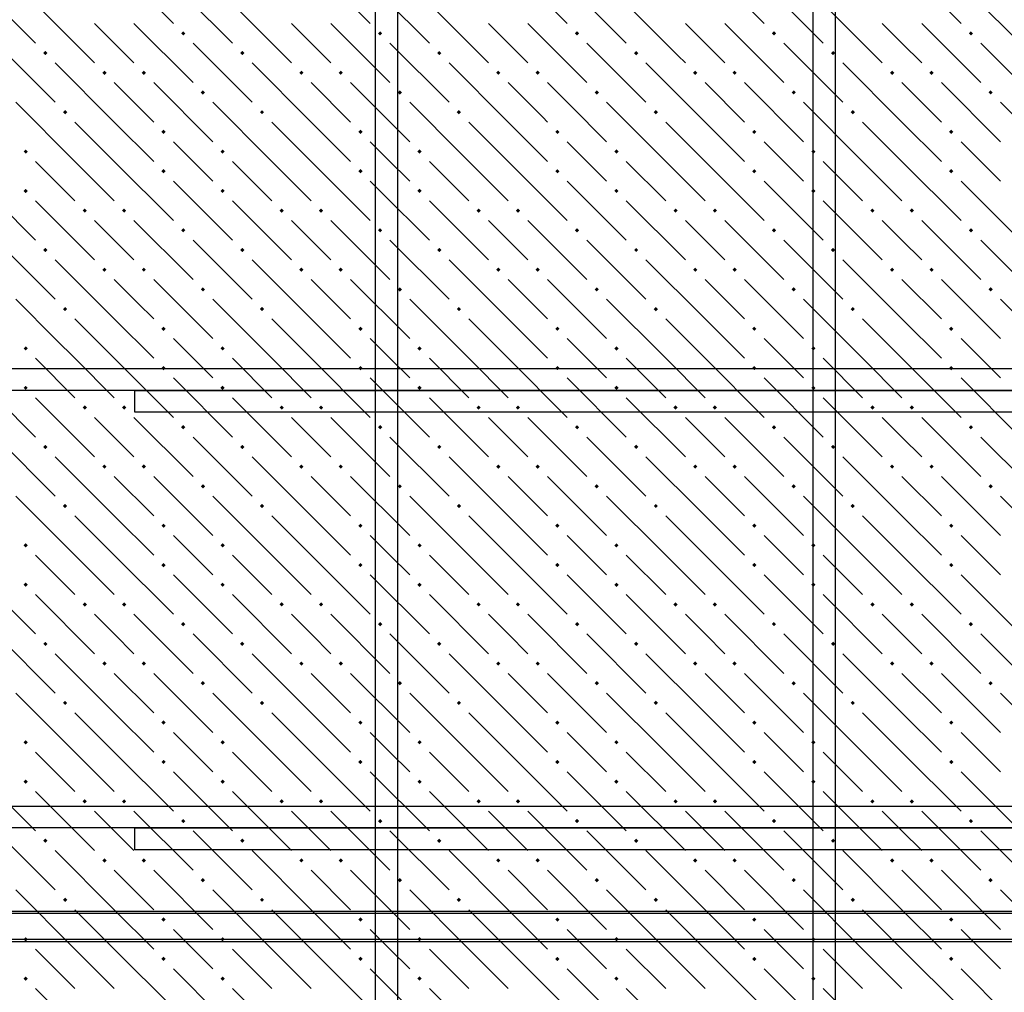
# Model space of a CAD drawing. Header units: millimetres. Extents: x 40580 to 1168286, y -220995 to 81020.
# Tile 285 of 419: x 725626 to 728626, y -95240 to -92277. Entities that reach past the tile are written whole.
import ezdxf

# ---------------------------------------------------------------- set-up
doc = ezdxf.new("R2010")
doc.units = ezdxf.units.MM
for name, color, linetype, lineweight in [('ЖБ Перекрытие верхний уровень', 7, 'Continuous', 35), ('Ребро вкладыша арматура S1', 52, 'Continuous', 25), ('Фоновоя арматура Х1', 52, 'Continuous', 25)]:
    doc.layers.add(name, color=color, linetype=linetype, lineweight=lineweight)

msp = doc.modelspace()

# ---------------------------------------------------------------- hatches: boundary and pattern name
at = {"layer": 'ЖБ Перекрытие верхний уровень', "linetype": 'Continuous', "lineweight": -3, "transparency": 33554687}
for points in [[(726118.1, -92318.5), (726124.6, -92312), (726131.1, -92318.5), (726124.6, -92325)], [(726718.1, -92318.5), (726724.6, -92312), (726731.1, -92318.5), (726724.6, -92325)], [(727318.1, -92318.5), (727324.6, -92312), (727331.1, -92318.5), (727324.6, -92325)], [(727918.1, -92318.5), (727924.6, -92312), (727931.1, -92318.5), (727924.6, -92325)], [(728518.1, -92318.5), (728524.6, -92312), (728531.1, -92318.5), (728524.6, -92325)], [(725698.1, -92378.5), (725704.6, -92372), (725711.1, -92378.5), (725704.6, -92385)], [(726298.1, -92378.5), (726304.6, -92372), (726311.1, -92378.5), (726304.6, -92385)], [(726898.1, -92378.5), (726904.6, -92372), (726911.1, -92378.5), (726904.6, -92385)], [(727498.1, -92378.5), (727504.6, -92372), (727511.1, -92378.5), (727504.6, -92385)], [(728098.1, -92378.5), (728104.6, -92372), (728111.1, -92378.5), (728104.6, -92385)], [(725878.1, -92438.5), (725884.6, -92432), (725891.1, -92438.5), (725884.6, -92445)], [(725998.1, -92438.5), (726004.6, -92432), (726011.1, -92438.5), (726004.6, -92445)], [(726478.1, -92438.5), (726484.6, -92432), (726491.1, -92438.5), (726484.6, -92445)], [(726598.1, -92438.5), (726604.6, -92432), (726611.1, -92438.5), (726604.6, -92445)], [(727078.1, -92438.5), (727084.6, -92432), (727091.1, -92438.5), (727084.6, -92445)], [(727198.1, -92438.5), (727204.6, -92432), (727211.1, -92438.5), (727204.6, -92445)], [(727678.1, -92438.5), (727684.6, -92432), (727691.1, -92438.5), (727684.6, -92445)], [(727798.1, -92438.5), (727804.6, -92432), (727811.1, -92438.5), (727804.6, -92445)], [(728278.1, -92438.5), (728284.6, -92432), (728291.1, -92438.5), (728284.6, -92445)], [(728398.1, -92438.5), (728404.6, -92432), (728411.1, -92438.5), (728404.6, -92445)], [(726178.1, -92498.5), (726184.6, -92492), (726191.1, -92498.5), (726184.6, -92505)], [(726778.1, -92498.5), (726784.6, -92492), (726791.1, -92498.5), (726784.6, -92505)], [(727978.1, -92498.5), (727984.6, -92492), (727991.1, -92498.5), (727984.6, -92505)], [(728578.1, -92498.5), (728584.6, -92492), (728591.1, -92498.5), (728584.6, -92505)], [(725758.1, -92558.5), (725764.6, -92552), (725771.1, -92558.5), (725764.6, -92565)], [(726358.1, -92558.5), (726364.6, -92552), (726371.1, -92558.5), (726364.6, -92565)], [(726958.1, -92558.5), (726964.6, -92552), (726971.1, -92558.5), (726964.6, -92565)], [(727558.1, -92558.5), (727564.6, -92552), (727571.1, -92558.5), (727564.6, -92565)], [(728158.1, -92558.5), (728164.6, -92552), (728171.1, -92558.5), (728164.6, -92565)], [(726058.1, -92618.5), (726064.6, -92612), (726071.1, -92618.5), (726064.6, -92625)], [(726658.1, -92618.5), (726664.6, -92612), (726671.1, -92618.5), (726664.6, -92625)], [(727258.1, -92618.5), (727264.6, -92612), (727271.1, -92618.5), (727264.6, -92625)], [(727858.1, -92618.5), (727864.6, -92612), (727871.1, -92618.5), (727864.6, -92625)], [(728458.1, -92618.5), (728464.6, -92612), (728471.1, -92618.5), (728464.6, -92625)], [(725638.1, -92678.5), (725644.6, -92672), (725651.1, -92678.5), (725644.6, -92685)], [(726238.1, -92678.5), (726244.6, -92672), (726251.1, -92678.5), (726244.6, -92685)], [(726838.1, -92678.5), (726844.6, -92672), (726851.1, -92678.5), (726844.6, -92685)], [(727438.1, -92678.5), (727444.6, -92672), (727451.1, -92678.5), (727444.6, -92685)], [(728038.1, -92678.5), (728044.6, -92672), (728051.1, -92678.5), (728044.6, -92685)], [(726058.1, -92738.5), (726064.6, -92732), (726071.1, -92738.5), (726064.6, -92745)], [(726658.1, -92738.5), (726664.6, -92732), (726671.1, -92738.5), (726664.6, -92745)], [(727258.1, -92738.5), (727264.6, -92732), (727271.1, -92738.5), (727264.6, -92745)], [(727858.1, -92738.5), (727864.6, -92732), (727871.1, -92738.5), (727864.6, -92745)], [(728458.1, -92738.5), (728464.6, -92732), (728471.1, -92738.5), (728464.6, -92745)], [(725638.1, -92798.5), (725644.6, -92792), (725651.1, -92798.5), (725644.6, -92805)], [(726238.1, -92798.5), (726244.6, -92792), (726251.1, -92798.5), (726244.6, -92805)], [(726838.1, -92798.5), (726844.6, -92792), (726851.1, -92798.5), (726844.6, -92805)], [(727438.1, -92798.5), (727444.6, -92792), (727451.1, -92798.5), (727444.6, -92805)], [(728038.1, -92798.5), (728044.6, -92792), (728051.1, -92798.5), (728044.6, -92805)], [(725818.1, -92858.5), (725824.6, -92852), (725831.1, -92858.5), (725824.6, -92865)], [(725938.1, -92858.5), (725944.6, -92852), (725951.1, -92858.5), (725944.6, -92865)], [(726418.1, -92858.5), (726424.6, -92852), (726431.1, -92858.5), (726424.6, -92865)], [(726538.1, -92858.5), (726544.6, -92852), (726551.1, -92858.5), (726544.6, -92865)], [(727018.1, -92858.5), (727024.6, -92852), (727031.1, -92858.5), (727024.6, -92865)], [(727138.1, -92858.5), (727144.6, -92852), (727151.1, -92858.5), (727144.6, -92865)], [(727618.1, -92858.5), (727624.6, -92852), (727631.1, -92858.5), (727624.6, -92865)], [(727738.1, -92858.5), (727744.6, -92852), (727751.1, -92858.5), (727744.6, -92865)], [(728218.1, -92858.5), (728224.6, -92852), (728231.1, -92858.5), (728224.6, -92865)], [(728338.1, -92858.5), (728344.6, -92852), (728351.1, -92858.5), (728344.6, -92865)], [(726118.1, -92918.5), (726124.6, -92912), (726131.1, -92918.5), (726124.6, -92925)], [(726718.1, -92918.5), (726724.6, -92912), (726731.1, -92918.5), (726724.6, -92925)], [(727318.1, -92918.5), (727324.6, -92912), (727331.1, -92918.5), (727324.6, -92925)], [(727918.1, -92918.5), (727924.6, -92912), (727931.1, -92918.5), (727924.6, -92925)], [(728518.1, -92918.5), (728524.6, -92912), (728531.1, -92918.5), (728524.6, -92925)], [(725698.1, -92978.5), (725704.6, -92972), (725711.1, -92978.5), (725704.6, -92985)], [(726298.1, -92978.5), (726304.6, -92972), (726311.1, -92978.5), (726304.6, -92985)], [(726898.1, -92978.5), (726904.6, -92972), (726911.1, -92978.5), (726904.6, -92985)], [(727498.1, -92978.5), (727504.6, -92972), (727511.1, -92978.5), (727504.6, -92985)], [(728098.1, -92978.5), (728104.6, -92972), (728111.1, -92978.5), (728104.6, -92985)], [(725878.1, -93038.5), (725884.6, -93032), (725891.1, -93038.5), (725884.6, -93045)], [(725998.1, -93038.5), (726004.6, -93032), (726011.1, -93038.5), (726004.6, -93045)], [(726478.1, -93038.5), (726484.6, -93032), (726491.1, -93038.5), (726484.6, -93045)], [(726598.1, -93038.5), (726604.6, -93032), (726611.1, -93038.5), (726604.6, -93045)], [(727078.1, -93038.5), (727084.6, -93032), (727091.1, -93038.5), (727084.6, -93045)], [(727198.1, -93038.5), (727204.6, -93032), (727211.1, -93038.5), (727204.6, -93045)], [(727678.1, -93038.5), (727684.6, -93032), (727691.1, -93038.5), (727684.6, -93045)], [(727798.1, -93038.5), (727804.6, -93032), (727811.1, -93038.5), (727804.6, -93045)], [(728278.1, -93038.5), (728284.6, -93032), (728291.1, -93038.5), (728284.6, -93045)], [(728398.1, -93038.5), (728404.6, -93032), (728411.1, -93038.5), (728404.6, -93045)], [(726178.1, -93098.5), (726184.6, -93092), (726191.1, -93098.5), (726184.6, -93105)], [(726778.1, -93098.5), (726784.6, -93092), (726791.1, -93098.5), (726784.6, -93105)], [(727378.1, -93098.5), (727384.6, -93092), (727391.1, -93098.5), (727384.6, -93105)], [(727978.1, -93098.5), (727984.6, -93092), (727991.1, -93098.5), (727984.6, -93105)], [(728578.1, -93098.5), (728584.6, -93092), (728591.1, -93098.5), (728584.6, -93105)], [(725758.1, -93158.5), (725764.6, -93152), (725771.1, -93158.5), (725764.6, -93165)], [(726358.1, -93158.5), (726364.6, -93152), (726371.1, -93158.5), (726364.6, -93165)], [(726958.1, -93158.5), (726964.6, -93152), (726971.1, -93158.5), (726964.6, -93165)], [(727558.1, -93158.5), (727564.6, -93152), (727571.1, -93158.5), (727564.6, -93165)], [(728158.1, -93158.5), (728164.6, -93152), (728171.1, -93158.5), (728164.6, -93165)], [(726058.1, -93218.5), (726064.6, -93212), (726071.1, -93218.5), (726064.6, -93225)], [(726658.1, -93218.5), (726664.6, -93212), (726671.1, -93218.5), (726664.6, -93225)], [(727258.1, -93218.5), (727264.6, -93212), (727271.1, -93218.5), (727264.6, -93225)], [(727858.1, -93218.5), (727864.6, -93212), (727871.1, -93218.5), (727864.6, -93225)], [(728458.1, -93218.5), (728464.6, -93212), (728471.1, -93218.5), (728464.6, -93225)], [(725638.1, -93278.5), (725644.6, -93272), (725651.1, -93278.5), (725644.6, -93285)], [(726238.1, -93278.5), (726244.6, -93272), (726251.1, -93278.5), (726244.6, -93285)], [(726838.1, -93278.5), (726844.6, -93272), (726851.1, -93278.5), (726844.6, -93285)], [(727438.1, -93278.5), (727444.6, -93272), (727451.1, -93278.5), (727444.6, -93285)], [(728038.1, -93278.5), (728044.6, -93272), (728051.1, -93278.5), (728044.6, -93285)], [(726058.1, -93338.5), (726064.6, -93332), (726071.1, -93338.5), (726064.6, -93345)], [(726658.1, -93338.5), (726664.6, -93332), (726671.1, -93338.5), (726664.6, -93345)], [(727258.1, -93338.5), (727264.6, -93332), (727271.1, -93338.5), (727264.6, -93345)], [(727858.1, -93338.5), (727864.6, -93332), (727871.1, -93338.5), (727864.6, -93345)], [(728458.1, -93338.5), (728464.6, -93332), (728471.1, -93338.5), (728464.6, -93345)], [(725638.1, -93398.5), (725644.6, -93392), (725651.1, -93398.5), (725644.6, -93405)], [(726238.1, -93398.5), (726244.6, -93392), (726251.1, -93398.5), (726244.6, -93405)], [(726838.1, -93398.5), (726844.6, -93392), (726851.1, -93398.5), (726844.6, -93405)], [(727438.1, -93398.5), (727444.6, -93392), (727451.1, -93398.5), (727444.6, -93405)], [(728038.1, -93398.5), (728044.6, -93392), (728051.1, -93398.5), (728044.6, -93405)], [(725818.1, -93458.5), (725824.6, -93452), (725831.1, -93458.5), (725824.6, -93465)], [(725938.1, -93458.5), (725944.6, -93452), (725951.1, -93458.5), (725944.6, -93465)], [(726418.1, -93458.5), (726424.6, -93452), (726431.1, -93458.5), (726424.6, -93465)], [(726538.1, -93458.5), (726544.6, -93452), (726551.1, -93458.5), (726544.6, -93465)], [(727018.1, -93458.5), (727024.6, -93452), (727031.1, -93458.5), (727024.6, -93465)], [(727138.1, -93458.5), (727144.6, -93452), (727151.1, -93458.5), (727144.6, -93465)], [(727618.1, -93458.5), (727624.6, -93452), (727631.1, -93458.5), (727624.6, -93465)], [(727738.1, -93458.5), (727744.6, -93452), (727751.1, -93458.5), (727744.6, -93465)], [(728218.1, -93458.5), (728224.6, -93452), (728231.1, -93458.5), (728224.6, -93465)], [(728338.1, -93458.5), (728344.6, -93452), (728351.1, -93458.5), (728344.6, -93465)], [(726118.1, -93518.5), (726124.6, -93512), (726131.1, -93518.5), (726124.6, -93525)], [(726718.1, -93518.5), (726724.6, -93512), (726731.1, -93518.5), (726724.6, -93525)], [(727318.1, -93518.5), (727324.6, -93512), (727331.1, -93518.5), (727324.6, -93525)], [(727918.1, -93518.5), (727924.6, -93512), (727931.1, -93518.5), (727924.6, -93525)], [(728518.1, -93518.5), (728524.6, -93512), (728531.1, -93518.5), (728524.6, -93525)], [(725698.1, -93578.5), (725704.6, -93572), (725711.1, -93578.5), (725704.6, -93585)], [(726298.1, -93578.5), (726304.6, -93572), (726311.1, -93578.5), (726304.6, -93585)], [(726898.1, -93578.5), (726904.6, -93572), (726911.1, -93578.5), (726904.6, -93585)], [(727498.1, -93578.5), (727504.6, -93572), (727511.1, -93578.5), (727504.6, -93585)], [(728098.1, -93578.5), (728104.6, -93572), (728111.1, -93578.5), (728104.6, -93585)], [(725878.1, -93638.5), (725884.6, -93632), (725891.1, -93638.5), (725884.6, -93645)], [(725998.1, -93638.5), (726004.6, -93632), (726011.1, -93638.5), (726004.6, -93645)], [(726478.1, -93638.5), (726484.6, -93632), (726491.1, -93638.5), (726484.6, -93645)], [(726598.1, -93638.5), (726604.6, -93632), (726611.1, -93638.5), (726604.6, -93645)], [(727078.1, -93638.5), (727084.6, -93632), (727091.1, -93638.5), (727084.6, -93645)], [(727198.1, -93638.5), (727204.6, -93632), (727211.1, -93638.5), (727204.6, -93645)], [(727678.1, -93638.5), (727684.6, -93632), (727691.1, -93638.5), (727684.6, -93645)], [(727798.1, -93638.5), (727804.6, -93632), (727811.1, -93638.5), (727804.6, -93645)], [(728278.1, -93638.5), (728284.6, -93632), (728291.1, -93638.5), (728284.6, -93645)], [(728398.1, -93638.5), (728404.6, -93632), (728411.1, -93638.5), (728404.6, -93645)], [(726178.1, -93698.5), (726184.6, -93692), (726191.1, -93698.5), (726184.6, -93705)], [(726778.1, -93698.5), (726784.6, -93692), (726791.1, -93698.5), (726784.6, -93705)], [(727378.1, -93698.5), (727384.6, -93692), (727391.1, -93698.5), (727384.6, -93705)], [(727978.1, -93698.5), (727984.6, -93692), (727991.1, -93698.5), (727984.6, -93705)], [(728578.1, -93698.5), (728584.6, -93692), (728591.1, -93698.5), (728584.6, -93705)], [(725758.1, -93758.5), (725764.6, -93752), (725771.1, -93758.5), (725764.6, -93765)], [(726358.1, -93758.5), (726364.6, -93752), (726371.1, -93758.5), (726364.6, -93765)], [(726958.1, -93758.5), (726964.6, -93752), (726971.1, -93758.5), (726964.6, -93765)], [(727558.1, -93758.5), (727564.6, -93752), (727571.1, -93758.5), (727564.6, -93765)], [(728158.1, -93758.5), (728164.6, -93752), (728171.1, -93758.5), (728164.6, -93765)], [(726058.1, -93818.5), (726064.6, -93812), (726071.1, -93818.5), (726064.6, -93825)], [(726658.1, -93818.5), (726664.6, -93812), (726671.1, -93818.5), (726664.6, -93825)], [(727258.1, -93818.5), (727264.6, -93812), (727271.1, -93818.5), (727264.6, -93825)], [(727858.1, -93818.5), (727864.6, -93812), (727871.1, -93818.5), (727864.6, -93825)], [(728458.1, -93818.5), (728464.6, -93812), (728471.1, -93818.5), (728464.6, -93825)], [(725638.1, -93878.5), (725644.6, -93872), (725651.1, -93878.5), (725644.6, -93885)], [(726238.1, -93878.5), (726244.6, -93872), (726251.1, -93878.5), (726244.6, -93885)], [(726838.1, -93878.5), (726844.6, -93872), (726851.1, -93878.5), (726844.6, -93885)], [(727438.1, -93878.5), (727444.6, -93872), (727451.1, -93878.5), (727444.6, -93885)], [(728038.1, -93878.5), (728044.6, -93872), (728051.1, -93878.5), (728044.6, -93885)], [(726058.1, -93938.5), (726064.6, -93932), (726071.1, -93938.5), (726064.6, -93945)], [(726658.1, -93938.5), (726664.6, -93932), (726671.1, -93938.5), (726664.6, -93945)], [(727258.1, -93938.5), (727264.6, -93932), (727271.1, -93938.5), (727264.6, -93945)], [(727858.1, -93938.5), (727864.6, -93932), (727871.1, -93938.5), (727864.6, -93945)], [(728458.1, -93938.5), (728464.6, -93932), (728471.1, -93938.5), (728464.6, -93945)], [(725638.1, -93998.5), (725644.6, -93992), (725651.1, -93998.5), (725644.6, -94005)], [(726238.1, -93998.5), (726244.6, -93992), (726251.1, -93998.5), (726244.6, -94005)], [(726838.1, -93998.5), (726844.6, -93992), (726851.1, -93998.5), (726844.6, -94005)], [(727438.1, -93998.5), (727444.6, -93992), (727451.1, -93998.5), (727444.6, -94005)], [(728038.1, -93998.5), (728044.6, -93992), (728051.1, -93998.5), (728044.6, -94005)], [(725818.1, -94058.5), (725824.6, -94052), (725831.1, -94058.5), (725824.6, -94065)], [(725938.1, -94058.5), (725944.6, -94052), (725951.1, -94058.5), (725944.6, -94065)], [(726418.1, -94058.5), (726424.6, -94052), (726431.1, -94058.5), (726424.6, -94065)], [(726538.1, -94058.5), (726544.6, -94052), (726551.1, -94058.5), (726544.6, -94065)], [(727018.1, -94058.5), (727024.6, -94052), (727031.1, -94058.5), (727024.6, -94065)], [(727138.1, -94058.5), (727144.6, -94052), (727151.1, -94058.5), (727144.6, -94065)], [(727618.1, -94058.5), (727624.6, -94052), (727631.1, -94058.5), (727624.6, -94065)], [(727738.1, -94058.5), (727744.6, -94052), (727751.1, -94058.5), (727744.6, -94065)], [(728218.1, -94058.5), (728224.6, -94052), (728231.1, -94058.5), (728224.6, -94065)], [(728338.1, -94058.5), (728344.6, -94052), (728351.1, -94058.5), (728344.6, -94065)], [(726118.1, -94118.5), (726124.6, -94112), (726131.1, -94118.5), (726124.6, -94125)], [(726718.1, -94118.5), (726724.6, -94112), (726731.1, -94118.5), (726724.6, -94125)], [(727318.1, -94118.5), (727324.6, -94112), (727331.1, -94118.5), (727324.6, -94125)], [(727918.1, -94118.5), (727924.6, -94112), (727931.1, -94118.5), (727924.6, -94125)], [(728518.1, -94118.5), (728524.6, -94112), (728531.1, -94118.5), (728524.6, -94125)], [(725698.1, -94178.5), (725704.6, -94172), (725711.1, -94178.5), (725704.6, -94185)], [(726298.1, -94178.5), (726304.6, -94172), (726311.1, -94178.5), (726304.6, -94185)], [(726898.1, -94178.5), (726904.6, -94172), (726911.1, -94178.5), (726904.6, -94185)], [(727498.1, -94178.5), (727504.6, -94172), (727511.1, -94178.5), (727504.6, -94185)], [(728098.1, -94178.5), (728104.6, -94172), (728111.1, -94178.5), (728104.6, -94185)], [(725878.1, -94238.5), (725884.6, -94232), (725891.1, -94238.5), (725884.6, -94245)], [(725998.1, -94238.5), (726004.6, -94232), (726011.1, -94238.5), (726004.6, -94245)], [(726478.1, -94238.5), (726484.6, -94232), (726491.1, -94238.5), (726484.6, -94245)], [(726598.1, -94238.5), (726604.6, -94232), (726611.1, -94238.5), (726604.6, -94245)], [(727078.1, -94238.5), (727084.6, -94232), (727091.1, -94238.5), (727084.6, -94245)], [(727198.1, -94238.5), (727204.6, -94232), (727211.1, -94238.5), (727204.6, -94245)], [(727678.1, -94238.5), (727684.6, -94232), (727691.1, -94238.5), (727684.6, -94245)], [(727798.1, -94238.5), (727804.6, -94232), (727811.1, -94238.5), (727804.6, -94245)], [(728278.1, -94238.5), (728284.6, -94232), (728291.1, -94238.5), (728284.6, -94245)], [(728398.1, -94238.5), (728404.6, -94232), (728411.1, -94238.5), (728404.6, -94245)], [(726178.1, -94298.5), (726184.6, -94292), (726191.1, -94298.5), (726184.6, -94305)], [(726778.1, -94298.5), (726784.6, -94292), (726791.1, -94298.5), (726784.6, -94305)], [(727378.1, -94298.5), (727384.6, -94292), (727391.1, -94298.5), (727384.6, -94305)], [(727978.1, -94298.5), (727984.6, -94292), (727991.1, -94298.5), (727984.6, -94305)], [(728578.1, -94298.5), (728584.6, -94292), (728591.1, -94298.5), (728584.6, -94305)], [(725758.1, -94358.5), (725764.6, -94352), (725771.1, -94358.5), (725764.6, -94365)], [(726358.1, -94358.5), (726364.6, -94352), (726371.1, -94358.5), (726364.6, -94365)], [(726958.1, -94358.5), (726964.6, -94352), (726971.1, -94358.5), (726964.6, -94365)], [(727558.1, -94358.5), (727564.6, -94352), (727571.1, -94358.5), (727564.6, -94365)], [(728158.1, -94358.5), (728164.6, -94352), (728171.1, -94358.5), (728164.6, -94365)], [(726058.1, -94418.5), (726064.6, -94412), (726071.1, -94418.5), (726064.6, -94425)], [(726658.1, -94418.5), (726664.6, -94412), (726671.1, -94418.5), (726664.6, -94425)], [(727258.1, -94418.5), (727264.6, -94412), (727271.1, -94418.5), (727264.6, -94425)], [(727858.1, -94418.5), (727864.6, -94412), (727871.1, -94418.5), (727864.6, -94425)], [(728458.1, -94418.5), (728464.6, -94412), (728471.1, -94418.5), (728464.6, -94425)], [(725638.1, -94478.5), (725644.6, -94472), (725651.1, -94478.5), (725644.6, -94485)], [(726238.1, -94478.5), (726244.6, -94472), (726251.1, -94478.5), (726244.6, -94485)], [(726838.1, -94478.5), (726844.6, -94472), (726851.1, -94478.5), (726844.6, -94485)], [(727438.1, -94478.5), (727444.6, -94472), (727451.1, -94478.5), (727444.6, -94485)], [(728038.1, -94478.5), (728044.6, -94472), (728051.1, -94478.5), (728044.6, -94485)], [(726058.1, -94538.5), (726064.6, -94532), (726071.1, -94538.5), (726064.6, -94545)], [(726658.1, -94538.5), (726664.6, -94532), (726671.1, -94538.5), (726664.6, -94545)], [(727258.1, -94538.5), (727264.6, -94532), (727271.1, -94538.5), (727264.6, -94545)], [(727858.1, -94538.5), (727864.6, -94532), (727871.1, -94538.5), (727864.6, -94545)], [(728458.1, -94538.5), (728464.6, -94532), (728471.1, -94538.5), (728464.6, -94545)], [(725638.1, -94598.5), (725644.6, -94592), (725651.1, -94598.5), (725644.6, -94605)], [(726238.1, -94598.5), (726244.6, -94592), (726251.1, -94598.5), (726244.6, -94605)], [(726838.1, -94598.5), (726844.6, -94592), (726851.1, -94598.5), (726844.6, -94605)], [(727438.1, -94598.5), (727444.6, -94592), (727451.1, -94598.5), (727444.6, -94605)], [(728038.1, -94598.5), (728044.6, -94592), (728051.1, -94598.5), (728044.6, -94605)], [(725818.1, -94658.5), (725824.6, -94652), (725831.1, -94658.5), (725824.6, -94665)], [(725938.1, -94658.5), (725944.6, -94652), (725951.1, -94658.5), (725944.6, -94665)], [(726418.1, -94658.5), (726424.6, -94652), (726431.1, -94658.5), (726424.6, -94665)], [(726538.1, -94658.5), (726544.6, -94652), (726551.1, -94658.5), (726544.6, -94665)], [(727018.1, -94658.5), (727024.6, -94652), (727031.1, -94658.5), (727024.6, -94665)], [(727138.1, -94658.5), (727144.6, -94652), (727151.1, -94658.5), (727144.6, -94665)], [(727618.1, -94658.5), (727624.6, -94652), (727631.1, -94658.5), (727624.6, -94665)], [(727738.1, -94658.5), (727744.6, -94652), (727751.1, -94658.5), (727744.6, -94665)], [(728218.1, -94658.5), (728224.6, -94652), (728231.1, -94658.5), (728224.6, -94665)], [(728338.1, -94658.5), (728344.6, -94652), (728351.1, -94658.5), (728344.6, -94665)], [(726118.1, -94718.5), (726124.6, -94712), (726131.1, -94718.5), (726124.6, -94725)], [(726718.1, -94718.5), (726724.6, -94712), (726731.1, -94718.5), (726724.6, -94725)], [(727318.1, -94718.5), (727324.6, -94712), (727331.1, -94718.5), (727324.6, -94725)], [(727918.1, -94718.5), (727924.6, -94712), (727931.1, -94718.5), (727924.6, -94725)], [(728518.1, -94718.5), (728524.6, -94712), (728531.1, -94718.5), (728524.6, -94725)], [(725698.1, -94778.5), (725704.6, -94772), (725711.1, -94778.5), (725704.6, -94785)], [(726298.1, -94778.5), (726304.6, -94772), (726311.1, -94778.5), (726304.6, -94785)], [(726898.1, -94778.5), (726904.6, -94772), (726911.1, -94778.5), (726904.6, -94785)], [(727498.1, -94778.5), (727504.6, -94772), (727511.1, -94778.5), (727504.6, -94785)], [(728098.1, -94778.5), (728104.6, -94772), (728111.1, -94778.5), (728104.6, -94785)], [(725878.1, -94838.5), (725884.6, -94832), (725891.1, -94838.5), (725884.6, -94845)], [(725998.1, -94838.5), (726004.6, -94832), (726011.1, -94838.5), (726004.6, -94845)], [(726478.1, -94838.5), (726484.6, -94832), (726491.1, -94838.5), (726484.6, -94845)], [(726598.1, -94838.5), (726604.6, -94832), (726611.1, -94838.5), (726604.6, -94845)], [(727078.1, -94838.5), (727084.6, -94832), (727091.1, -94838.5), (727084.6, -94845)], [(727198.1, -94838.5), (727204.6, -94832), (727211.1, -94838.5), (727204.6, -94845)], [(727678.1, -94838.5), (727684.6, -94832), (727691.1, -94838.5), (727684.6, -94845)], [(727798.1, -94838.5), (727804.6, -94832), (727811.1, -94838.5), (727804.6, -94845)], [(728278.1, -94838.5), (728284.6, -94832), (728291.1, -94838.5), (728284.6, -94845)], [(728398.1, -94838.5), (728404.6, -94832), (728411.1, -94838.5), (728404.6, -94845)], [(726178.1, -94898.5), (726184.6, -94892), (726191.1, -94898.5), (726184.6, -94905)], [(726778.1, -94898.5), (726784.6, -94892), (726791.1, -94898.5), (726784.6, -94905)], [(727378.1, -94898.5), (727384.6, -94892), (727391.1, -94898.5), (727384.6, -94905)], [(727978.1, -94898.5), (727984.6, -94892), (727991.1, -94898.5), (727984.6, -94905)], [(728578.1, -94898.5), (728584.6, -94892), (728591.1, -94898.5), (728584.6, -94905)], [(725758.1, -94958.5), (725764.6, -94952), (725771.1, -94958.5), (725764.6, -94965)], [(726358.1, -94958.5), (726364.6, -94952), (726371.1, -94958.5), (726364.6, -94965)], [(726958.1, -94958.5), (726964.6, -94952), (726971.1, -94958.5), (726964.6, -94965)], [(727558.1, -94958.5), (727564.6, -94952), (727571.1, -94958.5), (727564.6, -94965)], [(728158.1, -94958.5), (728164.6, -94952), (728171.1, -94958.5), (728164.6, -94965)], [(726058.1, -95018.5), (726064.6, -95012), (726071.1, -95018.5), (726064.6, -95025)], [(726658.1, -95018.5), (726664.6, -95012), (726671.1, -95018.5), (726664.6, -95025)], [(727258.1, -95018.5), (727264.6, -95012), (727271.1, -95018.5), (727264.6, -95025)], [(727858.1, -95018.5), (727864.6, -95012), (727871.1, -95018.5), (727864.6, -95025)], [(728458.1, -95018.5), (728464.6, -95012), (728471.1, -95018.5), (728464.6, -95025)], [(725638.1, -95078.5), (725644.6, -95072), (725651.1, -95078.5), (725644.6, -95085)], [(726238.1, -95078.5), (726244.6, -95072), (726251.1, -95078.5), (726244.6, -95085)], [(726838.1, -95078.5), (726844.6, -95072), (726851.1, -95078.5), (726844.6, -95085)], [(727438.1, -95078.5), (727444.6, -95072), (727451.1, -95078.5), (727444.6, -95085)], [(728038.1, -95078.5), (728044.6, -95072), (728051.1, -95078.5), (728044.6, -95085)], [(726058.1, -95138.5), (726064.6, -95132), (726071.1, -95138.5), (726064.6, -95145)], [(726658.1, -95138.5), (726664.6, -95132), (726671.1, -95138.5), (726664.6, -95145)], [(727258.1, -95138.5), (727264.6, -95132), (727271.1, -95138.5), (727264.6, -95145)], [(727858.1, -95138.5), (727864.6, -95132), (727871.1, -95138.5), (727864.6, -95145)], [(728458.1, -95138.5), (728464.6, -95132), (728471.1, -95138.5), (728464.6, -95145)], [(725638.1, -95198.5), (725644.6, -95192), (725651.1, -95198.5), (725644.6, -95205)], [(726238.1, -95198.5), (726244.6, -95192), (726251.1, -95198.5), (726244.6, -95205)], [(726838.1, -95198.5), (726844.6, -95192), (726851.1, -95198.5), (726844.6, -95205)], [(727438.1, -95198.5), (727444.6, -95192), (727451.1, -95198.5), (727444.6, -95205)], [(728038.1, -95198.5), (728044.6, -95192), (728051.1, -95198.5), (728044.6, -95205)]]:
    msp.add_hatch(color=7, dxfattribs=at).paths.add_polyline_path(points, flags=16)
h = msp.add_hatch(color=7, dxfattribs=at)
h.paths.add_polyline_path([(727389.5, -92496.9), (727378.1, -92498.5), (727384.6, -92492)], flags=16)
h.paths.add_polyline_path([(727389.5, -92496.9), (727380.6, -92501), (727384.6, -92505), (727391.1, -92498.5)])
h.paths.add_polyline_path([(727389.5, -92496.9), (727380.6, -92501), (727378.1, -92498.5)], flags=16)

# ---------------------------------------------------------------- linework, layer by layer
at = {"color": 38, "linetype": 'Continuous', "lineweight": 25, "true_color": 0x5f1e0f, "transparency": 33554687}
for points in [[(723577.4, -93339.6), (731510.7, -93339.6), (731510.7, -93406.2), (723577.4, -93406.2), (723577.4, -93339.6)], [(733910.7, -93472.9), (725977.4, -93472.9), (725977.4, -93406.2), (733910.7, -93406.2), (733910.7, -93472.9)], [(723577.4, -94672.9), (731510.7, -94672.9), (731510.7, -94739.6), (723577.4, -94739.6), (723577.4, -94672.9)], [(733910.7, -94806.2), (725977.4, -94806.2), (725977.4, -94739.6), (733910.7, -94739.6), (733910.7, -94806.2)]]:
    msp.add_lwpolyline(points, dxfattribs=at)
at = {"layer": 'ЖБ Перекрытие верхний уровень', "color": 9, "linetype": 'Continuous', "lineweight": -3, "true_color": 0xc7c7c7, "transparency": 33554687}
for p, q in [((725914.6, -92108.5), (726094.6, -92288.5)), ((726514.6, -92108.5), (726694.6, -92288.5)), ((727114.6, -92108.5), (727294.6, -92288.5)), ((728314.6, -92108.5), (728494.6, -92288.5)), ((725494.6, -92168.5), (725674.6, -92348.5)), ((726094.6, -92168.5), (726274.6, -92348.5)), ((726694.6, -92168.5), (726874.6, -92348.5)), ((727294.6, -92168.5), (727474.6, -92348.5)), ((728494.6, -92168.5), (728674.6, -92348.5)), ((725674.6, -92228.5), (725854.6, -92408.5)), ((726274.6, -92228.5), (726454.6, -92408.5)), ((726874.6, -92228.5), (727054.6, -92408.5)), ((728074.6, -92228.5), (728254.6, -92408.5)), ((725914.6, -92348.5), (725854.6, -92288.5)), ((725974.6, -92288.5), (726154.6, -92468.5)), ((726514.6, -92348.5), (726454.6, -92288.5)), ((726574.6, -92288.5), (726754.6, -92468.5)), ((727114.6, -92348.5), (727054.6, -92288.5)), ((727174.6, -92288.5), (727354.6, -92468.5)), ((728314.6, -92348.5), (728254.6, -92288.5)), ((728374.6, -92288.5), (728554.6, -92468.5)), ((725554.6, -92348.5), (725734.6, -92528.5)), ((725974.6, -92408.5), (725914.6, -92348.5)), ((726154.6, -92348.5), (726334.6, -92528.5)), ((726574.6, -92408.5), (726514.6, -92348.5)), ((726754.6, -92348.5), (726934.6, -92528.5)), ((727174.6, -92408.5), (727114.6, -92348.5)), ((727774.6, -92408.5), (727714.6, -92348.5)), ((727954.6, -92348.5), (728134.6, -92528.5)), ((728374.6, -92408.5), (728314.6, -92348.5)), ((728554.6, -92348.5), (728734.6, -92528.5)), ((725914.6, -92588.5), (725734.6, -92408.5)), ((726514.6, -92588.5), (726334.6, -92408.5)), ((727114.6, -92588.5), (726934.6, -92408.5)), ((728314.6, -92588.5), (728134.6, -92408.5)), ((725914.6, -92468.5), (726034.6, -92588.5)), ((726034.6, -92468.5), (726214.6, -92648.5)), ((726514.6, -92468.5), (726634.6, -92588.5)), ((726634.6, -92468.5), (726814.6, -92648.5)), ((727714.6, -92468.5), (727834.6, -92588.5)), ((727834.6, -92468.5), (728014.6, -92648.5)), ((728314.6, -92468.5), (728434.6, -92588.5)), ((728434.6, -92468.5), (728614.6, -92648.5)), ((725794.6, -92708.5), (725614.6, -92528.5)), ((726394.6, -92708.5), (726214.6, -92528.5)), ((727594.6, -92708.5), (727414.6, -92528.5)), ((728194.6, -92708.5), (728014.6, -92528.5)), ((728794.6, -92708.5), (728614.6, -92528.5)), ((725794.6, -92588.5), (725914.6, -92708.5)), ((725914.6, -92588.5), (726034.6, -92708.5)), ((726394.6, -92588.5), (726514.6, -92708.5)), ((726514.6, -92588.5), (726634.6, -92708.5)), ((727594.6, -92588.5), (727714.6, -92708.5)), ((727714.6, -92588.5), (727834.6, -92708.5)), ((728194.6, -92588.5), (728314.6, -92708.5)), ((728314.6, -92588.5), (728434.6, -92708.5)), ((726154.6, -92708.5), (726094.6, -92648.5)), ((726754.6, -92708.5), (726694.6, -92648.5)), ((727354.6, -92708.5), (727294.6, -92648.5)), ((727954.6, -92708.5), (727894.6, -92648.5)), ((728554.6, -92708.5), (728494.6, -92648.5)), ((725674.6, -92708.5), (725794.6, -92828.5)), ((725794.6, -92708.5), (725914.6, -92828.5)), ((725914.6, -92708.5), (726094.6, -92888.5)), ((726214.6, -92768.5), (726154.6, -92708.5)), ((726274.6, -92708.5), (726394.6, -92828.5)), ((726394.6, -92708.5), (726514.6, -92828.5)), ((726994.6, -92708.5), (727114.6, -92828.5)), ((727114.6, -92708.5), (727294.6, -92888.5)), ((727414.6, -92768.5), (727354.6, -92708.5)), ((727474.6, -92708.5), (727594.6, -92828.5)), ((727594.6, -92708.5), (727714.6, -92828.5)), ((727714.6, -92708.5), (727894.6, -92888.5)), ((728014.6, -92768.5), (727954.6, -92708.5)), ((728074.6, -92708.5), (728194.6, -92828.5)), ((728194.6, -92708.5), (728314.6, -92828.5)), ((728314.6, -92708.5), (728494.6, -92888.5)), ((728614.6, -92768.5), (728554.6, -92708.5)), ((725494.6, -92768.5), (725674.6, -92948.5)), ((726094.6, -92768.5), (726274.6, -92948.5)), ((727294.6, -92768.5), (727474.6, -92948.5)), ((727894.6, -92768.5), (728074.6, -92948.5)), ((728494.6, -92768.5), (728674.6, -92948.5)), ((725674.6, -92828.5), (725854.6, -93008.5)), ((726874.6, -92828.5), (727054.6, -93008.5)), ((727474.6, -92828.5), (727654.6, -93008.5)), ((728074.6, -92828.5), (728254.6, -93008.5)), ((725914.6, -92948.5), (725854.6, -92888.5)), ((726574.6, -92888.5), (726754.6, -93068.5)), ((727114.6, -92948.5), (727054.6, -92888.5)), ((727174.6, -92888.5), (727354.6, -93068.5)), ((727714.6, -92948.5), (727654.6, -92888.5)), ((727774.6, -92888.5), (727954.6, -93068.5)), ((728314.6, -92948.5), (728254.6, -92888.5)), ((728374.6, -92888.5), (728554.6, -93068.5)), ((725554.6, -92948.5), (725734.6, -93128.5)), ((725974.6, -93008.5), (725914.6, -92948.5)), ((726574.6, -93008.5), (726514.6, -92948.5)), ((726754.6, -92948.5), (726934.6, -93128.5)), ((727174.6, -93008.5), (727114.6, -92948.5)), ((727354.6, -92948.5), (727534.6, -93128.5)), ((727774.6, -93008.5), (727714.6, -92948.5)), ((727954.6, -92948.5), (728134.6, -93128.5)), ((728374.6, -93008.5), (728314.6, -92948.5)), ((728554.6, -92948.5), (728734.6, -93128.5)), ((726514.6, -93188.5), (726334.6, -93008.5)), ((727114.6, -93188.5), (726934.6, -93008.5)), ((727714.6, -93188.5), (727534.6, -93008.5)), ((728314.6, -93188.5), (728134.6, -93008.5)), ((726514.6, -93068.5), (726634.6, -93188.5)), ((726634.6, -93068.5), (726814.6, -93248.5)), ((727114.6, -93068.5), (727234.6, -93188.5)), ((727234.6, -93068.5), (727414.6, -93248.5)), ((727714.6, -93068.5), (727834.6, -93188.5)), ((727834.6, -93068.5), (728014.6, -93248.5)), ((728314.6, -93068.5), (728434.6, -93188.5)), ((728434.6, -93068.5), (728614.6, -93248.5)), ((726394.6, -93308.5), (726214.6, -93128.5)), ((726994.6, -93308.5), (726814.6, -93128.5)), ((727594.6, -93308.5), (727414.6, -93128.5)), ((728194.6, -93308.5), (728014.6, -93128.5)), ((728794.6, -93308.5), (728614.6, -93128.5)), ((725914.6, -93188.5), (726034.6, -93308.5)), ((726394.6, -93188.5), (726514.6, -93308.5)), ((726514.6, -93188.5), (726634.6, -93308.5)), ((726994.6, -93188.5), (727114.6, -93308.5)), ((727114.6, -93188.5), (727234.6, -93308.5)), ((727594.6, -93188.5), (727714.6, -93308.5)), ((727714.6, -93188.5), (727834.6, -93308.5)), ((728194.6, -93188.5), (728314.6, -93308.5)), ((728314.6, -93188.5), (728434.6, -93308.5)), ((726154.6, -93308.5), (726094.6, -93248.5)), ((726754.6, -93308.5), (726694.6, -93248.5)), ((727354.6, -93308.5), (727294.6, -93248.5)), ((727954.6, -93308.5), (727894.6, -93248.5)), ((728554.6, -93308.5), (728494.6, -93248.5)), ((725674.6, -93308.5), (725794.6, -93428.5)), ((725794.6, -93308.5), (725914.6, -93428.5)), ((725914.6, -93308.5), (726094.6, -93488.5)), ((726214.6, -93368.5), (726154.6, -93308.5)), ((726274.6, -93308.5), (726394.6, -93428.5)), ((726394.6, -93308.5), (726514.6, -93428.5)), ((726514.6, -93308.5), (726694.6, -93488.5)), ((726814.6, -93368.5), (726754.6, -93308.5)), ((726874.6, -93308.5), (726994.6, -93428.5)), ((726994.6, -93308.5), (727114.6, -93428.5)), ((727114.6, -93308.5), (727294.6, -93488.5)), ((727414.6, -93368.5), (727354.6, -93308.5)), ((727474.6, -93308.5), (727594.6, -93428.5)), ((727594.6, -93308.5), (727714.6, -93428.5)), ((727714.6, -93308.5), (727894.6, -93488.5)), ((728014.6, -93368.5), (727954.6, -93308.5)), ((728074.6, -93308.5), (728194.6, -93428.5)), ((728194.6, -93308.5), (728314.6, -93428.5)), ((728314.6, -93308.5), (728494.6, -93488.5)), ((728614.6, -93368.5), (728554.6, -93308.5)), ((725494.6, -93368.5), (725674.6, -93548.5)), ((726094.6, -93368.5), (726274.6, -93548.5)), ((726694.6, -93368.5), (726874.6, -93548.5)), ((727294.6, -93368.5), (727474.6, -93548.5)), ((727894.6, -93368.5), (728074.6, -93548.5)), ((728494.6, -93368.5), (728674.6, -93548.5)), ((725674.6, -93428.5), (725854.6, -93608.5)), ((726274.6, -93428.5), (726454.6, -93608.5)), ((726874.6, -93428.5), (727054.6, -93608.5)), ((727474.6, -93428.5), (727654.6, -93608.5)), ((728074.6, -93428.5), (728254.6, -93608.5)), ((725914.6, -93548.5), (725854.6, -93488.5)), ((725974.6, -93488.5), (726154.6, -93668.5)), ((726514.6, -93548.5), (726454.6, -93488.5)), ((726574.6, -93488.5), (726754.6, -93668.5)), ((727114.6, -93548.5), (727054.6, -93488.5)), ((727174.6, -93488.5), (727354.6, -93668.5)), ((727714.6, -93548.5), (727654.6, -93488.5)), ((727774.6, -93488.5), (727954.6, -93668.5)), ((728314.6, -93548.5), (728254.6, -93488.5)), ((728374.6, -93488.5), (728554.6, -93668.5)), ((725554.6, -93548.5), (725734.6, -93728.5)), ((725974.6, -93608.5), (725914.6, -93548.5)), ((726154.6, -93548.5), (726334.6, -93728.5)), ((726574.6, -93608.5), (726514.6, -93548.5)), ((726754.6, -93548.5), (726934.6, -93728.5)), ((727174.6, -93608.5), (727114.6, -93548.5)), ((727354.6, -93548.5), (727534.6, -93728.5)), ((727774.6, -93608.5), (727714.6, -93548.5)), ((727954.6, -93548.5), (728134.6, -93728.5)), ((728374.6, -93608.5), (728314.6, -93548.5)), ((728554.6, -93548.5), (728734.6, -93728.5)), ((725914.6, -93788.5), (725734.6, -93608.5)), ((726514.6, -93788.5), (726334.6, -93608.5)), ((727114.6, -93788.5), (726934.6, -93608.5)), ((727714.6, -93788.5), (727534.6, -93608.5)), ((728314.6, -93788.5), (728134.6, -93608.5)), ((725914.6, -93668.5), (726034.6, -93788.5)), ((726034.6, -93668.5), (726214.6, -93848.5)), ((726514.6, -93668.5), (726634.6, -93788.5)), ((726634.6, -93668.5), (726814.6, -93848.5)), ((727114.6, -93668.5), (727234.6, -93788.5)), ((727234.6, -93668.5), (727414.6, -93848.5)), ((727714.6, -93668.5), (727834.6, -93788.5)), ((727834.6, -93668.5), (728014.6, -93848.5)), ((728314.6, -93668.5), (728434.6, -93788.5)), ((728434.6, -93668.5), (728614.6, -93848.5)), ((725794.6, -93908.5), (725614.6, -93728.5)), ((726394.6, -93908.5), (726214.6, -93728.5)), ((726994.6, -93908.5), (726814.6, -93728.5)), ((727594.6, -93908.5), (727414.6, -93728.5)), ((728194.6, -93908.5), (728014.6, -93728.5)), ((728794.6, -93908.5), (728614.6, -93728.5)), ((725794.6, -93788.5), (725914.6, -93908.5)), ((725914.6, -93788.5), (726034.6, -93908.5)), ((726394.6, -93788.5), (726514.6, -93908.5)), ((726514.6, -93788.5), (726634.6, -93908.5)), ((726994.6, -93788.5), (727114.6, -93908.5)), ((727114.6, -93788.5), (727234.6, -93908.5)), ((727594.6, -93788.5), (727714.6, -93908.5)), ((727714.6, -93788.5), (727834.6, -93908.5)), ((728194.6, -93788.5), (728314.6, -93908.5)), ((728314.6, -93788.5), (728434.6, -93908.5)), ((726154.6, -93908.5), (726094.6, -93848.5)), ((726754.6, -93908.5), (726694.6, -93848.5)), ((727354.6, -93908.5), (727294.6, -93848.5)), ((727954.6, -93908.5), (727894.6, -93848.5)), ((728554.6, -93908.5), (728494.6, -93848.5)), ((725674.6, -93908.5), (725794.6, -94028.5)), ((725794.6, -93908.5), (725914.6, -94028.5)), ((725914.6, -93908.5), (726094.6, -94088.5)), ((726214.6, -93968.5), (726154.6, -93908.5)), ((726274.6, -93908.5), (726394.6, -94028.5)), ((726394.6, -93908.5), (726514.6, -94028.5)), ((726514.6, -93908.5), (726694.6, -94088.5)), ((726814.6, -93968.5), (726754.6, -93908.5)), ((726874.6, -93908.5), (726994.6, -94028.5)), ((726994.6, -93908.5), (727114.6, -94028.5)), ((727114.6, -93908.5), (727294.6, -94088.5)), ((727414.6, -93968.5), (727354.6, -93908.5)), ((727474.6, -93908.5), (727594.6, -94028.5)), ((727594.6, -93908.5), (727714.6, -94028.5)), ((727714.6, -93908.5), (727894.6, -94088.5)), ((728014.6, -93968.5), (727954.6, -93908.5)), ((728074.6, -93908.5), (728194.6, -94028.5)), ((728194.6, -93908.5), (728314.6, -94028.5)), ((728314.6, -93908.5), (728494.6, -94088.5)), ((728614.6, -93968.5), (728554.6, -93908.5)), ((725494.6, -93968.5), (725674.6, -94148.5)), ((726094.6, -93968.5), (726274.6, -94148.5)), ((726694.6, -93968.5), (726874.6, -94148.5)), ((727294.6, -93968.5), (727474.6, -94148.5)), ((727894.6, -93968.5), (728074.6, -94148.5)), ((728494.6, -93968.5), (728674.6, -94148.5)), ((725674.6, -94028.5), (725854.6, -94208.5)), ((726274.6, -94028.5), (726454.6, -94208.5)), ((726874.6, -94028.5), (727054.6, -94208.5)), ((727474.6, -94028.5), (727654.6, -94208.5)), ((728074.6, -94028.5), (728254.6, -94208.5)), ((725914.6, -94148.5), (725854.6, -94088.5)), ((725974.6, -94088.5), (726154.6, -94268.5)), ((726514.6, -94148.5), (726454.6, -94088.5)), ((726574.6, -94088.5), (726754.6, -94268.5)), ((727114.6, -94148.5), (727054.6, -94088.5)), ((727174.6, -94088.5), (727354.6, -94268.5)), ((727714.6, -94148.5), (727654.6, -94088.5)), ((727774.6, -94088.5), (727954.6, -94268.5)), ((728314.6, -94148.5), (728254.6, -94088.5)), ((728374.6, -94088.5), (728554.6, -94268.5)), ((725554.6, -94148.5), (725734.6, -94328.5)), ((725974.6, -94208.5), (725914.6, -94148.5)), ((726154.6, -94148.5), (726334.6, -94328.5)), ((726574.6, -94208.5), (726514.6, -94148.5)), ((726754.6, -94148.5), (726934.6, -94328.5)), ((727174.6, -94208.5), (727114.6, -94148.5)), ((727354.6, -94148.5), (727534.6, -94328.5)), ((727774.6, -94208.5), (727714.6, -94148.5)), ((727954.6, -94148.5), (728134.6, -94328.5)), ((728374.6, -94208.5), (728314.6, -94148.5)), ((728554.6, -94148.5), (728734.6, -94328.5)), ((725914.6, -94388.5), (725734.6, -94208.5)), ((726514.6, -94388.5), (726334.6, -94208.5)), ((727114.6, -94388.5), (726934.6, -94208.5)), ((727714.6, -94388.5), (727534.6, -94208.5)), ((728314.6, -94388.5), (728134.6, -94208.5)), ((725914.6, -94268.5), (726034.6, -94388.5)), ((726034.6, -94268.5), (726214.6, -94448.5)), ((726514.6, -94268.5), (726634.6, -94388.5)), ((726634.6, -94268.5), (726814.6, -94448.5)), ((727114.6, -94268.5), (727234.6, -94388.5)), ((727234.6, -94268.5), (727414.6, -94448.5)), ((727714.6, -94268.5), (727834.6, -94388.5)), ((727834.6, -94268.5), (728014.6, -94448.5)), ((728314.6, -94268.5), (728434.6, -94388.5)), ((728434.6, -94268.5), (728614.6, -94448.5)), ((725794.6, -94508.5), (725614.6, -94328.5)), ((726394.6, -94508.5), (726214.6, -94328.5)), ((726994.6, -94508.5), (726814.6, -94328.5)), ((727594.6, -94508.5), (727414.6, -94328.5)), ((728194.6, -94508.5), (728014.6, -94328.5)), ((728794.6, -94508.5), (728614.6, -94328.5)), ((725794.6, -94388.5), (725914.6, -94508.5)), ((725914.6, -94388.5), (726034.6, -94508.5)), ((726394.6, -94388.5), (726514.6, -94508.5)), ((726514.6, -94388.5), (726634.6, -94508.5)), ((726994.6, -94388.5), (727114.6, -94508.5)), ((727114.6, -94388.5), (727234.6, -94508.5)), ((727594.6, -94388.5), (727714.6, -94508.5)), ((727714.6, -94388.5), (727834.6, -94508.5)), ((728194.6, -94388.5), (728314.6, -94508.5)), ((728314.6, -94388.5), (728434.6, -94508.5)), ((726154.6, -94508.5), (726094.6, -94448.5)), ((726754.6, -94508.5), (726694.6, -94448.5)), ((727354.6, -94508.5), (727294.6, -94448.5)), ((727954.6, -94508.5), (727894.6, -94448.5)), ((728554.6, -94508.5), (728494.6, -94448.5)), ((725674.6, -94508.5), (725794.6, -94628.5)), ((725794.6, -94508.5), (725914.6, -94628.5)), ((725914.6, -94508.5), (726094.6, -94688.5)), ((726214.6, -94568.5), (726154.6, -94508.5)), ((726274.6, -94508.5), (726394.6, -94628.5)), ((726394.6, -94508.5), (726514.6, -94628.5)), ((726514.6, -94508.5), (726694.6, -94688.5)), ((726814.6, -94568.5), (726754.6, -94508.5)), ((726874.6, -94508.5), (726994.6, -94628.5)), ((726994.6, -94508.5), (727114.6, -94628.5)), ((727114.6, -94508.5), (727294.6, -94688.5)), ((727414.6, -94568.5), (727354.6, -94508.5)), ((727474.6, -94508.5), (727594.6, -94628.5)), ((727594.6, -94508.5), (727714.6, -94628.5)), ((727714.6, -94508.5), (727894.6, -94688.5)), ((728014.6, -94568.5), (727954.6, -94508.5)), ((728074.6, -94508.5), (728194.6, -94628.5)), ((728194.6, -94508.5), (728314.6, -94628.5)), ((728314.6, -94508.5), (728494.6, -94688.5)), ((728614.6, -94568.5), (728554.6, -94508.5)), ((725494.6, -94568.5), (725674.6, -94748.5)), ((726094.6, -94568.5), (726274.6, -94748.5)), ((726694.6, -94568.5), (726874.6, -94748.5)), ((727294.6, -94568.5), (727474.6, -94748.5)), ((727894.6, -94568.5), (728074.6, -94748.5)), ((728494.6, -94568.5), (728674.6, -94748.5)), ((725674.6, -94628.5), (725854.6, -94808.5)), ((726274.6, -94628.5), (726454.6, -94808.5)), ((726874.6, -94628.5), (727054.6, -94808.5)), ((727474.6, -94628.5), (727654.6, -94808.5)), ((728074.6, -94628.5), (728254.6, -94808.5)), ((725914.6, -94748.5), (725854.6, -94688.5)), ((725974.6, -94688.5), (726154.6, -94868.5)), ((726514.6, -94748.5), (726454.6, -94688.5)), ((726574.6, -94688.5), (726754.6, -94868.5)), ((727114.6, -94748.5), (727054.6, -94688.5)), ((727174.6, -94688.5), (727354.6, -94868.5)), ((727714.6, -94748.5), (727654.6, -94688.5)), ((727774.6, -94688.5), (727954.6, -94868.5)), ((728314.6, -94748.5), (728254.6, -94688.5)), ((728374.6, -94688.5), (728554.6, -94868.5)), ((725554.6, -94748.5), (725734.6, -94928.5)), ((725974.6, -94808.5), (725914.6, -94748.5)), ((726154.6, -94748.5), (726334.6, -94928.5)), ((726574.6, -94808.5), (726514.6, -94748.5)), ((726754.6, -94748.5), (726934.6, -94928.5)), ((727174.6, -94808.5), (727114.6, -94748.5)), ((727354.6, -94748.5), (727534.6, -94928.5)), ((727774.6, -94808.5), (727714.6, -94748.5)), ((727954.6, -94748.5), (728134.6, -94928.5)), ((728374.6, -94808.5), (728314.6, -94748.5)), ((728554.6, -94748.5), (728734.6, -94928.5)), ((725914.6, -94988.5), (725734.6, -94808.5)), ((726514.6, -94988.5), (726334.6, -94808.5)), ((727114.6, -94988.5), (726934.6, -94808.5)), ((727714.6, -94988.5), (727534.6, -94808.5)), ((728314.6, -94988.5), (728134.6, -94808.5)), ((725914.6, -94868.5), (726034.6, -94988.5)), ((726034.6, -94868.5), (726214.6, -95048.5)), ((726514.6, -94868.5), (726634.6, -94988.5)), ((726634.6, -94868.5), (726814.6, -95048.5)), ((727114.6, -94868.5), (727234.6, -94988.5)), ((727234.6, -94868.5), (727414.6, -95048.5)), ((727714.6, -94868.5), (727834.6, -94988.5)), ((727834.6, -94868.5), (728014.6, -95048.5)), ((728314.6, -94868.5), (728434.6, -94988.5)), ((728434.6, -94868.5), (728614.6, -95048.5)), ((725794.6, -95108.5), (725614.6, -94928.5)), ((726394.6, -95108.5), (726214.6, -94928.5)), ((726994.6, -95108.5), (726814.6, -94928.5)), ((727594.6, -95108.5), (727414.6, -94928.5)), ((728194.6, -95108.5), (728014.6, -94928.5)), ((728794.6, -95108.5), (728614.6, -94928.5)), ((725794.6, -94988.5), (725914.6, -95108.5)), ((725914.6, -94988.5), (726034.6, -95108.5)), ((726394.6, -94988.5), (726514.6, -95108.5)), ((726514.6, -94988.5), (726634.6, -95108.5)), ((726994.6, -94988.5), (727114.6, -95108.5)), ((727114.6, -94988.5), (727234.6, -95108.5)), ((727594.6, -94988.5), (727714.6, -95108.5)), ((727714.6, -94988.5), (727834.6, -95108.5)), ((728194.6, -94988.5), (728314.6, -95108.5)), ((728314.6, -94988.5), (728434.6, -95108.5)), ((726154.6, -95108.5), (726094.6, -95048.5)), ((726754.6, -95108.5), (726694.6, -95048.5)), ((727354.6, -95108.5), (727294.6, -95048.5)), ((727954.6, -95108.5), (727894.6, -95048.5)), ((728554.6, -95108.5), (728494.6, -95048.5)), ((725674.6, -95108.5), (725794.6, -95228.5)), ((725794.6, -95108.5), (725914.6, -95228.5)), ((725914.6, -95108.5), (726094.6, -95288.5)), ((726214.6, -95168.5), (726154.6, -95108.5)), ((726274.6, -95108.5), (726394.6, -95228.5)), ((726394.6, -95108.5), (726514.6, -95228.5)), ((726514.6, -95108.5), (726694.6, -95288.5)), ((726814.6, -95168.5), (726754.6, -95108.5)), ((726874.6, -95108.5), (726994.6, -95228.5)), ((726994.6, -95108.5), (727114.6, -95228.5)), ((727114.6, -95108.5), (727294.6, -95288.5)), ((727414.6, -95168.5), (727354.6, -95108.5)), ((727474.6, -95108.5), (727594.6, -95228.5)), ((727594.6, -95108.5), (727714.6, -95228.5)), ((727714.6, -95108.5), (727894.6, -95288.5)), ((728014.6, -95168.5), (727954.6, -95108.5)), ((728074.6, -95108.5), (728194.6, -95228.5)), ((728194.6, -95108.5), (728314.6, -95228.5)), ((728314.6, -95108.5), (728494.6, -95288.5)), ((728614.6, -95168.5), (728554.6, -95108.5)), ((726094.6, -95168.5), (726274.6, -95348.5)), ((726694.6, -95168.5), (726874.6, -95348.5)), ((727294.6, -95168.5), (727474.6, -95348.5)), ((727894.6, -95168.5), (728074.6, -95348.5)), ((728494.6, -95168.5), (728674.6, -95348.5)), ((725674.6, -95228.5), (725854.6, -95408.5)), ((726274.6, -95228.5), (726454.6, -95408.5)), ((726874.6, -95228.5), (727054.6, -95408.5)), ((727474.6, -95228.5), (727654.6, -95408.5)), ((728074.6, -95228.5), (728254.6, -95408.5))]:
    msp.add_line(p, q, dxfattribs=at)
for points in [[(727714.6, -92108.5), (727879.2, -92273.1), (727879.2, -92273.1), (727894.6, -92288.5)], [(727894.6, -92168.5), (727961.5, -92235.4), (727961.5, -92235.4), (728074.6, -92348.5)], [(727474.6, -92228.5), (727632.1, -92386), (727632.1, -92386), (727654.6, -92408.5)], [(727714.6, -92348.5), (727714.5, -92348.4), (727714.5, -92348.4), (727654.6, -92288.5)], [(727774.6, -92288.5), (727796.8, -92310.7), (727796.8, -92310.7), (727954.6, -92468.5)], [(727354.6, -92348.5), (727467.4, -92461.3), (727467.4, -92461.3), (727534.6, -92528.5)], [(727714.6, -92588.5), (727549.7, -92423.7), (727549.7, -92423.7), (727534.6, -92408.5)], [(727114.6, -92468.5), (727220.3, -92574.2), (727220.3, -92574.2), (727234.6, -92588.5)], [(727234.6, -92468.5), (727302.7, -92536.6), (727302.7, -92536.6), (727414.6, -92648.5)], [(726994.6, -92708.5), (726973.3, -92687.2), (726973.3, -92687.2), (726814.6, -92528.5)], [(726994.6, -92588.5), (727055.6, -92649.5), (727055.6, -92649.5), (727114.6, -92708.5)], [(727114.6, -92588.5), (727138, -92611.9), (727138, -92611.9), (727234.6, -92708.5)], [(726514.6, -92708.5), (726643.9, -92837.8), (726643.9, -92837.8), (726694.6, -92888.5)], [(726814.6, -92768.5), (726808.6, -92762.5), (726808.6, -92762.5), (726754.6, -92708.5)], [(726874.6, -92708.5), (726890.9, -92724.8), (726890.9, -92724.8), (726994.6, -92828.5)], [(726694.6, -92768.5), (726726.2, -92800.1), (726726.2, -92800.1), (726874.6, -92948.5)], [(726274.6, -92828.5), (726396.8, -92950.7), (726396.8, -92950.7), (726454.6, -93008.5)], [(725974.6, -92888.5), (726149.7, -93063.7), (726149.7, -93063.7), (726154.6, -93068.5)], [(726514.6, -92948.5), (726479.2, -92913.1), (726479.2, -92913.1), (726454.6, -92888.5)], [(726154.6, -92948.5), (726232.1, -93026), (726232.1, -93026), (726334.6, -93128.5)], [(725914.6, -93188.5), (725902.7, -93176.6), (725902.7, -93176.6), (725734.6, -93008.5)], [(725914.6, -93068.5), (725985, -93139), (725985, -93139), (726034.6, -93188.5)], [(726034.6, -93068.5), (726067.4, -93101.3), (726067.4, -93101.3), (726214.6, -93248.5)], [(725794.6, -93308.5), (725738, -93251.9), (725738, -93251.9), (725614.6, -93128.5)], [(725794.6, -93188.5), (725820.3, -93214.2), (725820.3, -93214.2), (725914.6, -93308.5)]]:
    msp.add_lwpolyline(points, dxfattribs=at)
at = {"layer": 'Ребро вкладыша арматура S1', "color": 7, "linetype": 'Continuous', "lineweight": 25, "transparency": 33554687}
for points in [[(729410.7, -95086.3), (716410.7, -95086.3), (716410.7, -94992.9), (729410.7, -94992.9), (729410.7, -95086.3)], [(729410.7, -95079.6), (716410.7, -95079.6), (716410.7, -94999.6), (729410.7, -94999.6), (729410.7, -95079.6)]]:
    msp.add_lwpolyline(points, dxfattribs=at)
at = {"layer": 'Фоновоя арматура Х1', "color": 251, "linetype": 'Continuous', "lineweight": -3, "true_color": 0x656565, "transparency": 33554687}
for points in [[(726777.4, -89406.2), (726777.4, -97472.9), (726710.7, -97472.9), (726710.7, -89406.2), (726777.4, -89406.2)], [(726777.4, -89406.2), (726777.4, -97472.9), (726710.7, -97472.9), (726710.7, -89406.2), (726777.4, -89406.2)], [(728110.7, -89406.2), (728110.7, -97472.9), (728044.1, -97472.9), (728044.1, -89406.2), (728110.7, -89406.2)], [(728110.7, -89406.2), (728110.7, -97472.9), (728044.1, -97472.9), (728044.1, -89406.2), (728110.7, -89406.2)]]:
    msp.add_lwpolyline(points, dxfattribs=at)

doc.saveas('drawing.dxf')
